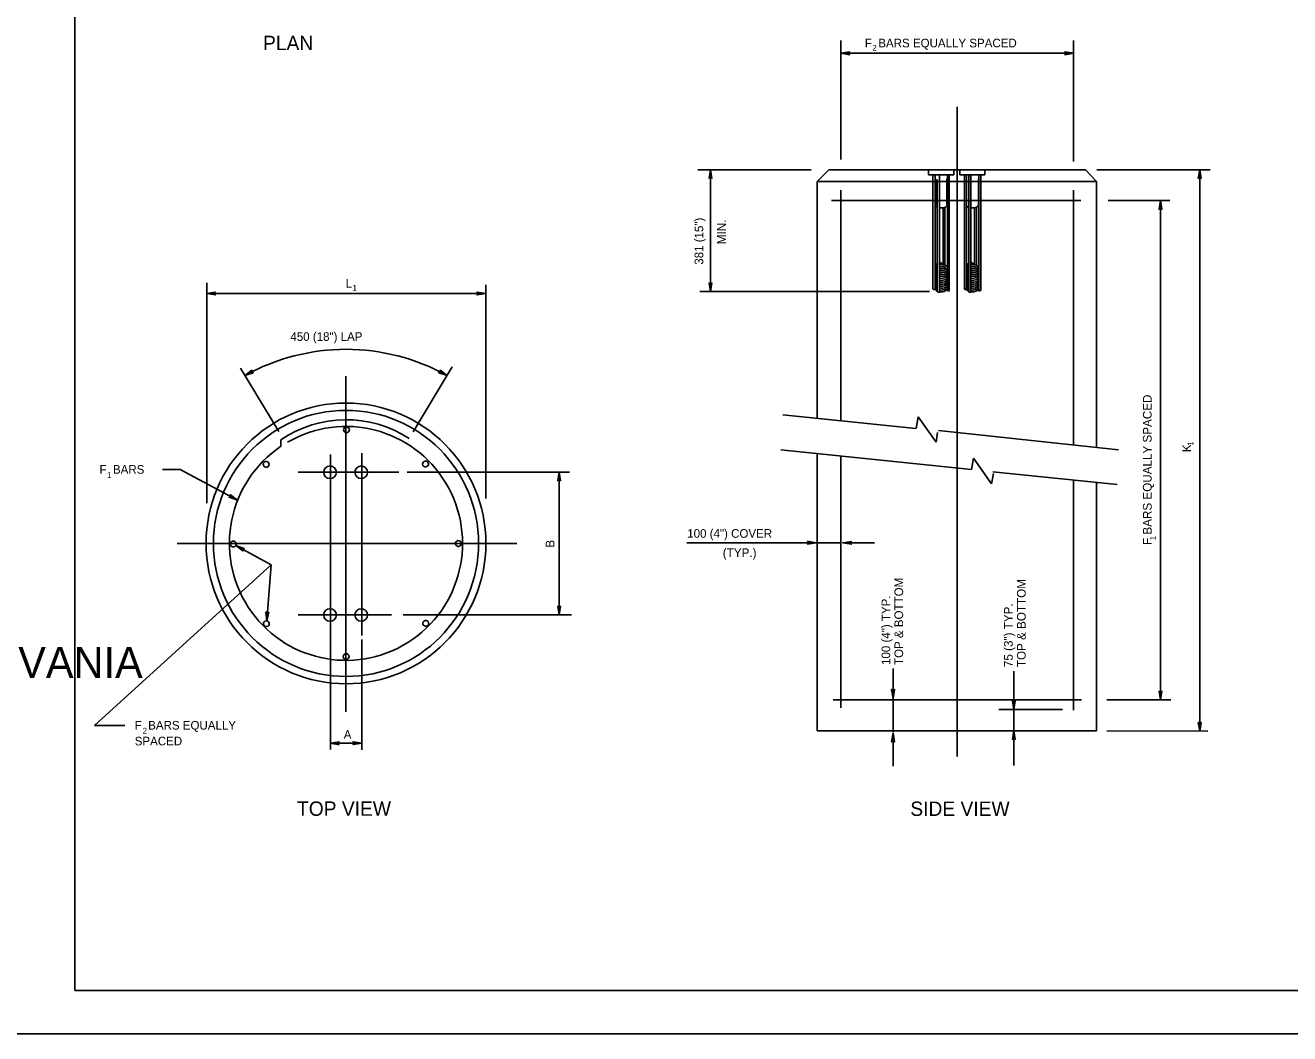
# Model space of a CAD drawing. Extents: x 637580 to 641008, y 294594 to 295782.
# Drawn here: x 640126.1 to 640565.8, y 294593.6 to 294944.4 of the extents above; entities that cross this region are included whole.
import ezdxf

# ---------------------------------------------------------------- set-up
doc = ezdxf.new("R2010")
doc.units = 0
for name, color, linetype in [('1', 7, 'Continuous'), ('2', 7, 'Continuous'), ('3', 7, 'Continuous'), ('PLT-BNDY', 7, 'Continuous')]:
    doc.layers.add(name, color=color, linetype=linetype)

# ---------------------------------------------------------------- blocks, each defined once
blk = doc.blocks.new('RARROW')
at = {"layer": '3'}
blk.add_lwpolyline([(-2.2695, 0.285), (-2.184875, 0.12075), (0, 0), (-2.2695, 0.285), (-2.38575, 0.384625), (0, 0), (-2.183125, -0.108), (-2.262875, -0.2705), (0, 0), (-2.38575, -0.379125), (-2.262875, -0.2705)], dxfattribs=at)

msp = doc.modelspace()

# ---------------------------------------------------------------- linework, layer by layer
at = {"layer": '1'}
for p, q in [((640143.31, 295172.63), (640143.31, 294608.63)), ((640929.31, 294608.63), (640143.31, 294608.63)), ((640143.31, 294608.63), (640729.31, 294608.63))]:
    msp.add_line(p, q, dxfattribs=at)
for centre, major_axis in [((640237.59, 294764.17), (0, -46.27)), ((640237.74, 294803.66), (0, 1.02)), ((640265.25, 294791.76), (0.655, 0.78)), ((640209.82, 294791.67), (-0.655, 0.78)), ((640198.39, 294763.93), (-1, 0.18)), ((640276.66, 294764.12), (1, 0.18)), ((640209.91, 294736.24), (-0.882, -0.509)), ((640265.34, 294736.33), (0.882, -0.509)), ((640237.65, 294724.81), (-0.348, -0.957))]:
    msp.add_ellipse(centre, major_axis=major_axis, ratio=0.996388, dxfattribs=at)
at = {"layer": '2'}
for p, q in [((640409.71, 294939.13), (640409.71, 294897.63)), ((640490.58, 294939.13), (640490.58, 294897)), ((640490.58, 294934.63), (640409.71, 294934.63)), ((640450.08, 294916), (640450.08, 294690)), ((640359.96, 294894.13), (640399.33, 294894.13)), ((640364.33, 294894.13), (640364.33, 294851.75)), ((640401.46, 294890), (640405.46, 294894.13)), ((640494.71, 294894.13), (640405.46, 294894.13)), ((640448.96, 294894.13), (640440.21, 294894.13)), ((640440.21, 294894.13), (640440.21, 294892.38)), ((640448.96, 294894.13), (640448.96, 294892.38)), ((640459.71, 294894.13), (640451.08, 294894.13)), ((640451.08, 294894.13), (640451.08, 294892.38)), ((640459.71, 294894.13), (640459.71, 294892.38)), ((640494.71, 294894.13), (640493.08, 294894.13)), ((640494.71, 294894.13), (640498.58, 294890)), ((640498.71, 294894.13), (640538.08, 294894.13)), ((640534.46, 294894.13), (640534.46, 294698.88)), ((640498.58, 294890), (640401.46, 294890)), ((640401.46, 294890), (640401.46, 294807.75)), ((640448.96, 294892.38), (640440.21, 294892.38)), ((640441.71, 294892.38), (640441.71, 294852.63)), ((640442.46, 294852.63), (640442.46, 294892.38)), ((640442.58, 294882), (640442.58, 294891)), ((640443.21, 294890.75), (640443.21, 294851.63)), ((640443.96, 294851.63), (640443.96, 294892.25)), ((640446.58, 294882), (640446.58, 294891)), ((640446.71, 294892.13), (640446.71, 294852.13)), ((640447.33, 294852.13), (640447.33, 294892.38)), ((640459.71, 294892.38), (640451.08, 294892.38)), ((640452.71, 294892.38), (640452.71, 294852.63)), ((640453.33, 294852.63), (640453.33, 294892.38)), ((640453.33, 294882), (640453.33, 294891)), ((640454.21, 294892.38), (640454.21, 294851.63)), ((640454.83, 294851.63), (640454.83, 294892.38)), ((640457.58, 294882), (640457.58, 294891)), ((640457.71, 294892.38), (640457.71, 294852.13)), ((640458.33, 294852.13), (640458.33, 294892.38)), ((640498.58, 294890), (640498.58, 294797.75)), ((640409.71, 294887), (640409.71, 294806.88)), ((640490.58, 294887), (640490.58, 294798.5)), ((640493.08, 294883.38), (640406.46, 294883.38)), ((640445.21, 294880.88), (640445.21, 294861.13)), ((640445.83, 294860.88), (640445.83, 294881.13)), ((640456.21, 294880.88), (640456.21, 294861.13)), ((640456.83, 294860.88), (640456.83, 294881.13)), ((640502.58, 294883.38), (640524.08, 294883.38)), ((640520.83, 294883.38), (640520.83, 294709.75)), ((640189.18, 294854.83), (640189.18, 294778.21)), ((640286.18, 294851.08), (640189.18, 294851.08)), ((640286.18, 294854.08), (640286.18, 294779.83)), ((640440.46, 294851.75), (640360.58, 294851.75)), ((640443.21, 294851.88), (640443.21, 294851.63)), ((640443.96, 294851.63), (640443.96, 294851.88)), ((640444.58, 294851.75), (640444.58, 294851.75)), ((640444.58, 294851.75), (640444.58, 294851.75)), ((640454.21, 294851.88), (640454.21, 294851.63)), ((640454.83, 294851.63), (640454.83, 294851.88)), ((640455.46, 294851.75), (640455.46, 294851.75)), ((640455.46, 294851.75), (640455.46, 294851.75)), ((640214.18, 294803.08), (640200.93, 294825.08)), ((640260.93, 294802.96), (640274.56, 294825.58)), ((640237.56, 294822.3), (640237.56, 294705.57)), ((640435.71, 294804.13), (640389.46, 294808.88)), ((640435.83, 294804.13), (640436.58, 294808.13)), ((640436.58, 294808.13), (640442.83, 294799.38)), ((640442.83, 294799.38), (640443.33, 294802.75)), ((640506.21, 294796.75), (640443.58, 294803.38)), ((640214.31, 294797.33), (640214.31, 294797.33)), ((640214.93, 294797.83), (640214.93, 294800.21)), ((640232.18, 294795.08), (640232.18, 294727.96)), ((640243.06, 294795.58), (640243.06, 294732.08)), ((640455.08, 294789.88), (640388.83, 294796.75)), ((640401.46, 294795.5), (640401.46, 294699)), ((640409.71, 294794.5), (640409.71, 294707)), ((640455.08, 294789.88), (640455.83, 294793.75)), ((640455.83, 294793.75), (640462.08, 294784.88)), ((640179.93, 294789.83), (640173.8, 294789.83)), ((640199.81, 294779.21), (640179.93, 294789.83)), ((640255.93, 294788.96), (640220.93, 294788.96)), ((640232.18, 294788.96), (640232.18, 294788.96)), ((640243.06, 294788.96), (640243.06, 294788.96)), ((640315.32, 294788.96), (640258.81, 294788.96)), ((640311.7, 294788.96), (640311.7, 294739.33)), ((640462.08, 294784.88), (640462.71, 294788.5)), ((640505.71, 294784.63), (640462.58, 294789)), ((640490.58, 294786.13), (640490.58, 294706.13)), ((640498.58, 294785.38), (640498.58, 294699)), ((640296.99, 294764.08), (640178.88, 294764.08)), ((640211.56, 294756.71), (640199.32, 294763.42)), ((640237.56, 294764.08), (640237.56, 294764.08)), ((640356.16, 294764.38), (640401.08, 294764.38)), ((640401.08, 294764.38), (640409.83, 294764.38)), ((640410.33, 294764.38), (640421.33, 294764.38)), ((640150.17, 294700.83), (640211.56, 294756.71)), ((640211.56, 294756.71), (640210.05, 294737.25)), ((640253.43, 294739.33), (640220.93, 294739.33)), ((640232.18, 294739.33), (640232.18, 294739.33)), ((640243.06, 294739.33), (640243.06, 294739.33)), ((640315.95, 294739.33), (640257.43, 294739.33)), ((640232.18, 294729.96), (640232.18, 294692.51)), ((640243.06, 294730.71), (640243.06, 294692.33)), ((640427.83, 294720.63), (640427.83, 294710.38)), ((640469.83, 294719.75), (640469.83, 294706.38)), ((640493.33, 294709.75), (640406.96, 294709.75)), ((640427.83, 294710.38), (640427.83, 294698.5)), ((640502.21, 294709.75), (640524.46, 294709.75)), ((640464.58, 294706.38), (640486.71, 294706.38)), ((640469.83, 294706.38), (640469.83, 294699)), ((640150.17, 294700.83), (640160.65, 294700.83)), ((640498.58, 294699), (640401.46, 294699)), ((640427.83, 294698.13), (640427.83, 294686.63)), ((640469.83, 294699), (640469.83, 294686.88)), ((640502.21, 294699), (640537.33, 294698.88)), ((640243.06, 294694.66), (640232.18, 294694.66))]:
    msp.add_line(p, q, dxfattribs=at)
for centre, major_axis, ratio, start_param, end_param in [((640444.75, 294881.85), (2.27, 0), 0.460673, 2.912303, 4.028509), ((640444.44, 294881.87), (2.27, 0), 0.460673, 4.516666, 6.442696), ((640455.56, 294881.85), (2.27, 0), 0.460673, 2.912303, 4.028509), ((640455.25, 294881.87), (2.27, 0), 0.460673, 4.516666, 6.442696), ((640444.62, 294860.76), (-2.08, 0), 0.502134, 5.849045, 7.178118), ((640444.62, 294858.73), (-2.08, 0), 0.502134, 5.919723, 7.178118), ((640444.63, 294859.41), (-2.08, 0), 0.502134, 5.946798, 7.171813), ((640444.6, 294860.77), (-2.08, 0), 0.502134, 5.351446, 7.172319), ((640444.63, 294860.09), (-2.08, 0), 0.502134, 5.393334, 7.171813), ((640442.8, 294860.99), (0, 0.243), 0.996388, 3.791362, 5.77982), ((640444.63, 294859.41), (-2.08, 0), 0.502134, 5.393334, 5.574261), ((640444.63, 294859.41), (-2.08, 0), 0.502134, 5.393334, 5.569266), ((640442.98, 294860.41), (0, 0.243), 0.996388, 3.791362, 5.77982), ((640443.01, 294861.16), (0, 0.243), 0.996388, 3.791362, 5.77982), ((640444.6, 294860.77), (-2.08, 0), 0.502134, 4.76759, 5.015799), ((640444.63, 294859.41), (-2.08, 0), 0.502134, 3.844502, 5.011675), ((640444.62, 294860.76), (-2.08, 0), 0.502134, 1.274353, 2.407384), ((640444.62, 294858.73), (-2.08, 0), 0.502134, 1.274353, 3.486745), ((640444.64, 294859.4), (-2.08, 0), 0.502134, 1.274353, 3.473428), ((640444.65, 294860.11), (-2.08, 0), 0.502134, 1.274353, 5.008427), ((640444.6, 294860.77), (-2.08, 0), 0.502134, 1.299271, 2.390101), ((640444.05, 294861.48), (0, 0.243), 0.996388, 3.791362, 5.77982), ((640444.34, 294861.48), (0, 0.243), 0.996388, 3.791362, 5.77982), ((640444.45, 294861.47), (0, 0.357), 0.996388, 3.239859, 6.022487), ((640455.43, 294860.76), (-2.08, 0), 0.502134, 5.849045, 7.178118), ((640455.43, 294858.73), (-2.08, 0), 0.502134, 5.919723, 7.178118), ((640455.44, 294859.41), (-2.08, 0), 0.502134, 5.946798, 7.171813), ((640455.41, 294860.77), (-2.08, 0), 0.502134, 5.351446, 7.172319), ((640455.44, 294860.09), (-2.08, 0), 0.502134, 5.393334, 7.171813), ((640453.61, 294860.99), (0, 0.243), 0.996388, 3.791362, 5.77982), ((640455.44, 294859.41), (-2.08, 0), 0.502134, 5.393334, 5.574261), ((640455.44, 294859.41), (-2.08, 0), 0.502134, 5.393334, 5.569266), ((640453.79, 294860.41), (0, 0.243), 0.996388, 3.791362, 5.77982), ((640453.82, 294861.16), (0, 0.243), 0.996388, 3.791362, 5.77982), ((640455.41, 294860.77), (-2.08, 0), 0.502134, 4.76759, 5.015799), ((640455.44, 294859.41), (-2.08, 0), 0.502134, 3.844502, 5.011675), ((640455.43, 294860.76), (-2.08, 0), 0.502134, 1.274353, 2.407384), ((640455.43, 294858.73), (-2.08, 0), 0.502134, 1.274353, 3.486745), ((640455.45, 294859.4), (-2.08, 0), 0.502134, 1.274353, 3.473428), ((640455.46, 294860.11), (-2.08, 0), 0.502134, 1.274353, 5.008427), ((640455.41, 294860.77), (-2.08, 0), 0.502134, 1.299271, 2.390101), ((640454.86, 294861.48), (0, 0.243), 0.996388, 3.791362, 5.77982), ((640455.15, 294861.48), (0, 0.243), 0.996388, 3.791362, 5.77982), ((640455.26, 294861.47), (0, 0.357), 0.996388, 3.239859, 6.022487), ((640444.63, 294858.06), (-2.08, 0), 0.502134, 5.937119, 7.171813), ((640444.62, 294854.67), (-2.08, 0), 0.502134, 5.938832, 7.178118), ((640444.63, 294856.02), (-2.08, 0), 0.502134, 5.946798, 7.171813), ((640444.64, 294857.38), (-2.08, 0), 0.502134, 5.955741, 7.164478), ((640444.64, 294856.7), (-2.08, 0), 0.502134, 5.965552, 7.164478), ((640444.64, 294855.35), (-2.08, 0), 0.502134, 5.963088, 7.164478), ((640444.63, 294858.06), (-2.08, 0), 0.502134, 1.27062, 3.503952), ((640444.64, 294857.38), (-2.08, 0), 0.502134, 1.264877, 3.495986), ((640444.64, 294856.7), (-2.08, 0), 0.502134, 1.264877, 3.488314), ((640444.63, 294856.02), (-2.08, 0), 0.502134, 1.27062, 3.451822), ((640444.64, 294855.35), (-2.08, 0), 0.502134, 1.264877, 3.483183), ((640444.62, 294854.67), (-2.08, 0), 0.502134, 1.274353, 3.465537), ((640455.43, 294854.67), (-2.08, 0), 0.502134, 5.938832, 7.178118), ((640455.44, 294858.06), (-2.08, 0), 0.502134, 5.937119, 7.171813), ((640455.44, 294856.02), (-2.08, 0), 0.502134, 5.946798, 7.171813), ((640455.45, 294857.38), (-2.08, 0), 0.502134, 5.955741, 7.164478), ((640455.45, 294856.7), (-2.08, 0), 0.502134, 5.965552, 7.164478), ((640455.45, 294855.35), (-2.08, 0), 0.502134, 5.963088, 7.164478), ((640455.44, 294858.06), (-2.08, 0), 0.502134, 1.27062, 3.503952), ((640455.45, 294857.38), (-2.08, 0), 0.502134, 1.264877, 3.495986), ((640455.45, 294856.7), (-2.08, 0), 0.502134, 1.264877, 3.488314), ((640455.44, 294856.02), (-2.08, 0), 0.502134, 1.27062, 3.451822), ((640455.45, 294855.35), (-2.08, 0), 0.502134, 1.264877, 3.483183), ((640455.43, 294854.67), (-2.08, 0), 0.502134, 1.274353, 3.465537), ((640442.15, 294852.88), (0, -0.425), 0.996388, 5.360294, 7.206077), ((640444.57, 294852.71), (-2.08, 0), 0.502134, 5.966419, 7.210371), ((640444.64, 294853.99), (-2.08, 0), 0.502134, 5.96802, 7.164478), ((640444.64, 294853.32), (-2.08, 0), 0.502134, 5.972967, 7.164478), ((640443.67, 294851.89), (0, -0.425), 0.996388, 5.360294, 7.206077), ((640444.57, 294852.71), (-2.08, 0), 0.502134, 1.288679, 3.37371), ((640444.64, 294853.99), (-2.08, 0), 0.502134, 1.264877, 3.503379), ((640444.64, 294853.32), (-2.08, 0), 0.502134, 1.264877, 3.485633), ((640447.08, 294852.38), (0, -0.425), 0.996388, 5.360294, 7.206077), ((640452.96, 294852.88), (0, -0.425), 0.996388, 5.360294, 7.206077), ((640455.38, 294852.71), (-2.08, 0), 0.502134, 5.966419, 7.210371), ((640455.45, 294853.99), (-2.08, 0), 0.502134, 5.96802, 7.164478), ((640455.45, 294853.32), (-2.08, 0), 0.502134, 5.972967, 7.164478), ((640454.48, 294851.89), (0, -0.425), 0.996388, 5.360294, 7.206077), ((640455.38, 294852.71), (-2.08, 0), 0.502134, 1.288679, 3.37371), ((640455.45, 294853.99), (-2.08, 0), 0.502134, 1.264877, 3.503379), ((640455.45, 294853.32), (-2.08, 0), 0.502134, 1.264877, 3.485633), ((640457.89, 294852.38), (0, -0.425), 0.996388, 5.360294, 7.206077), ((640237.58, 294758.82), (0, -72.84), 0.996388, 2.636086, 3.646885), ((640237.58, 294764.16), (0, 40.68), 0.996388, 0.591778, 6.808591), ((640237.63, 294766.85), (0, -40.33), 0.996388, 2.564343, 3.741616), ((640237.58, 294764.16), (0, 40.68), 0.996388, 0.615288, 0.635205)]:
    msp.add_ellipse(centre, major_axis=major_axis, ratio=ratio, start_param=start_param, end_param=end_param, dxfattribs=at)
for centre, major_axis in [((640237.58, 294764.16), (0, 48.82)), ((640232.06, 294788.92), (0, 2.2)), ((640242.87, 294788.92), (0, 2.2)), ((640232.06, 294739.26), (0, 2.2)), ((640242.87, 294739.26), (0, 2.2))]:
    msp.add_ellipse(centre, major_axis=major_axis, ratio=0.996388, dxfattribs=at)
at = {"layer": 'PLT-BNDY'}
msp.add_lwpolyline([(640103.31, 295187.63), (640944.31, 295187.63), (640944.31, 294593.63), (640103.31, 294593.63)], close=True, dxfattribs=at)

# ---------------------------------------------------------------- block references
at = {"layer": '2'}
for p, xscale, yscale, rotation in [((640409.71, 294934.63), 1.2574347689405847, 1.3092961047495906, 180), ((640364.33, 294894.13), 1.2574347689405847, 1.3092961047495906, 89.99999999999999), ((640534.46, 294894.13), 1.2574347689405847, 1.3092961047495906, 89.99999999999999), ((640520.83, 294883.38), 1.2574347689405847, 1.3092961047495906, 89.99999999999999), ((640364.33, 294851.75), 1.2574347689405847, 1.3092961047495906, -90.00000000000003), ((640189.18, 294851.08), 1.2574347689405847, 1.3092961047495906, 180), ((640202.45, 294822.55), 1.2574347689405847, 1.3092961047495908, -151.64245109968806), ((640272.73, 294822.55), 1.2574347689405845, 1.3092961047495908, -27.982162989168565), ((640311.7, 294788.96), 1.2574347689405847, 1.3092961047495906, 89.99999999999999), ((640199.8, 294779.21), 1.257434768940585, 1.3092961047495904, -28.10338480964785), ((640199.32, 294763.42), 1.2574347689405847, 1.3092961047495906, 151.50725216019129), ((640410.33, 294764.38), 1.2574347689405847, 1.3092961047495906, 180), ((640210.05, 294737.25), 1.2574347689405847, 1.3092961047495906, -93.60253560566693), ((640311.7, 294739.33), 1.2574347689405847, 1.3092961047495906, -90.00000000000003), ((640427.83, 294710.38), 1.2574347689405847, 1.3092961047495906, -90.00000000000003), ((640469.83, 294706.38), 1.2574347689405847, 1.3092961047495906, -90.00000000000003), ((640520.83, 294709.75), 1.2574347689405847, 1.3092961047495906, -90.00000000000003), ((640534.46, 294698.88), 1.2574347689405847, 1.3092961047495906, -90.00000000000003), ((640427.83, 294698.13), 1.2574347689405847, 1.3092961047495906, 89.99999999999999), ((640469.83, 294699), 1.2574347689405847, 1.3092961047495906, 89.99999999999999), ((640232.18, 294694.66), 1.2574347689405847, 1.3092961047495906, 180)]:
    msp.add_blockref('RARROW', p, dxfattribs=dict(at, xscale=xscale, yscale=yscale, rotation=rotation))
at = {"layer": '2', "xscale": 1.2574347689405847, "yscale": 1.3092961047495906}
for p in [(640490.58, 294934.63), (640286.18, 294851.08), (640401.08, 294764.38), (640243.05, 294694.66)]:
    msp.add_blockref('RARROW', p, dxfattribs=at)

# ---------------------------------------------------------------- texts
at = {"layer": '1'}
for s, height, p in [('2', 2, (640420.67, 294935.54)), ('1', 2, (640154.45, 294786.96)), ('COMMONWEALTH OF PENNSYLVANIA', 10.7828, (639900.9, 294717.36)), ('2', 2, (640166.91, 294698.01))]:
    msp.add_text(s, height=height, dxfattribs=at).set_placement(p)
msp.add_text('MIN.', height=3.061, rotation=90, dxfattribs=at).set_placement((640369.71, 294868.19))
at = {"layer": '2'}
for s, p in [('PLAN', (640208.73, 294935.72)), ('TOP VIEW', (640220.55, 294669.41)), ('SIDE VIEW', (640433.83, 294669.38))]:
    msp.add_text(s, height=5, dxfattribs=at).set_placement(p)
for p in [(640532.25, 294798.13), (640519.17, 294765.29)]:
    msp.add_text('1', height=2, rotation=90, dxfattribs=at).set_placement(p)
at = {"layer": '3'}
for s, height, p in [('F  BARS EQUALLY SPACED', 3, (640418.01, 294936.69)), ('L ', 3, (640237.51, 294853.14)), ('1', 2, (640239.87, 294852.09)), ('450 (18") LAP', 3, (640218.24, 294834.6)), ('F  BARS', 3, (640151.87, 294788.4)), ('100 (4") COVER', 3, (640356.26, 294766.12)), ('(TYP.)', 3.043, (640368.6, 294759.39)), ('F  BARS EQUALLY', 3, (640164.11, 294699.41)), ('SPACED', 3, (640164.11, 294693.91)), ('A', 3, (640236.8, 294696.22))]:
    msp.add_text(s, height=height, dxfattribs=at).set_placement(p)
for s, height, p in [('381 (15")', 3, (640361.81, 294861.08)), ('F BARS EQUALLY SPACED', 3.033, (640517.76, 294763.63)), ('K', 3.03, (640531.47, 294795.88)), ('B', 3, (640310.05, 294762.71)), ('TOP & BOTTOM', 3, (640431.33, 294721.88)), ('TOP & BOTTOM', 3.0308, (640473.96, 294721.13)), ('100 (4") TYP. ', 3, (640426.83, 294721.88)), ('75 (3") TYP. ', 3.0308, (640469.43, 294721.13))]:
    msp.add_text(s, height=height, rotation=90, dxfattribs=at).set_placement(p)

doc.saveas('drawing.dxf')
